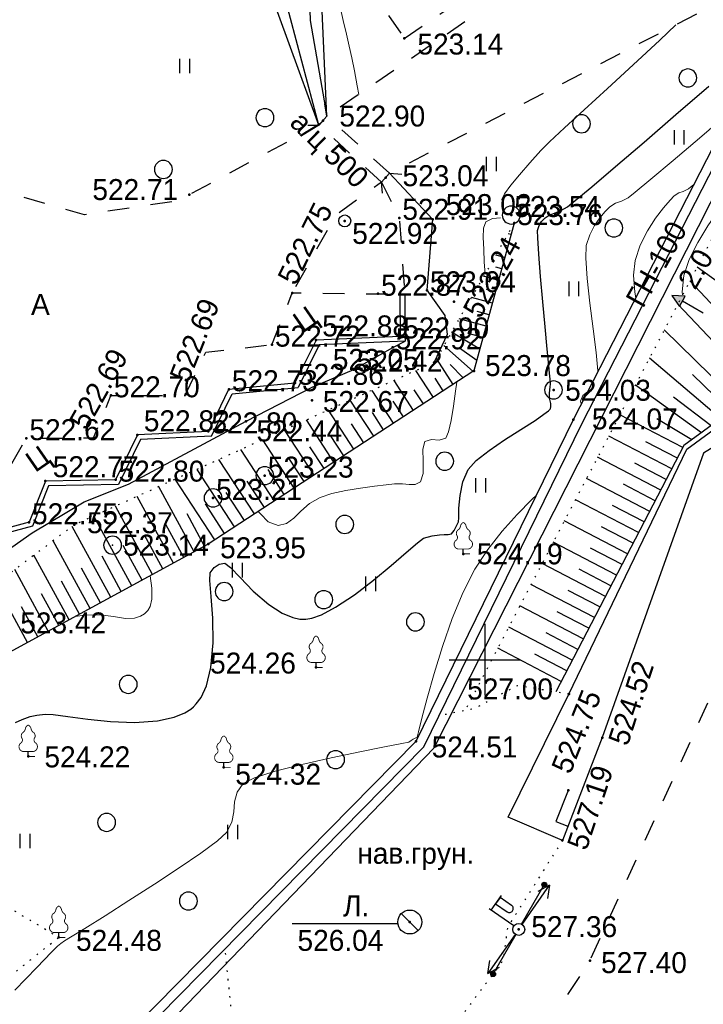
# Model space of a CAD drawing. Header units: millimetres. Extents: x -1999051 to 910003, y -179169 to 459591.
# Tile 371 of 656: x -1716956 to -1688447, y 22313 to 63400. Entities that reach past the tile are written whole.
import ezdxf

# ---------------------------------------------------------------- set-up
doc = ezdxf.new("R2010")
doc.units = ezdxf.units.MM
for name, pattern in [('Д_ТРОТ_ТРУБА', [3, 1.5, -1.5]), ('ДОРОГИ_СТРОЯЩ', [9, 8, -1]), ('Контура низ откосов  Штриховая 0.1-0.5 - - - - - - -', [0.6, 0.1, -0.5])]:
    doc.linetypes.add(name, pattern=pattern)
for name, color, linetype in [('(001) Сетка', 92, 'Continuous'), ('(004) Точки рельефа', 7, 'Continuous'), ('(004a) Точки рельефа (отк.)', 7, 'Continuous'), ('(011) Колодцы', 7, 'Continuous'), ('(013) Газ', 30, 'ИК_Газопровод -------г--------'), ('(014) Водопровод', 5, 'ИК_Водопровод -------в--------'), ('(017) Канализация', 33, 'KANALIS_K_1'), ('(022) Возд. Линии', 7, 'Continuous'), ('(025) Дорога', 7, 'Continuous'), ('(027) Гидрография', 7, 'Continuous'), ('(028) Гидротехн.', 7, 'Continuous'), ('(031) Горизонтали', 42, 'Continuous'), ('(035) Откосы', 7, 'Continuous'), ('(036) Растительность', 7, 'Continuous'), ('(038) Деревья', 7, 'Continuous'), ('(039) Земля', 7, 'Continuous'), ('(040) Ограда', 7, 'Continuous')]:
    doc.layers.add(name, color=color, linetype=linetype)
doc.layers.add('(032) Горизонтали утолщенные', color=32, linetype='Continuous', lineweight=30)
doc.styles.add('BM-431', font='txt')
doc.styles.add('D-431', font='txt')
doc.styles.add('S', font='txtwr', dxfattribs={"oblique": 15})
doc.styles.get("Standard").update_dxf_attribs({"font": 'isocpeui.ttf'})
doc.linetypes.add('GAZ_VOZDUSH', pattern='A,1,-2,["~",Standard,S=3,R=0,X=-1.5,Y=-1.5],-1,10', length=14)
doc.linetypes.add('KANALIS_K_1', pattern='A,1,[">",Standard,S=1.8,R=0,X=-0.9,Y=-0.9],3,-1,["К",Standard,S=1.8,R=0,X=-0.9,Y=-0.9],-1,10', length=16)
doc.linetypes.add('ИК_Водопровод -------в--------', pattern='A,9,-0.6,["В",Standard,S=1.2,R=0,X=0,Y=-0.6],-1.2', length=10.8)
doc.linetypes.add('ИК_Газопровод -------г--------', pattern='A,9,-0.6,["Г",Standard,S=1.2,R=0,X=0,Y=-0.6],-1.2', length=10.8)
doc.linetypes.add('ОГРАДА_БЕТ', pattern='A,4,["|",Standard,S=0.8,R=0,X=0,Y=-0.8],4', length=8)
doc.linetypes.add('ОТКОСЫ_НЕУКР', pattern='A,0.5,["|",Standard,S=1.2,R=0,X=0,Y=-1.2],1,["|",Standard,S=0.5,R=0,X=0,Y=-0.5],0.5', length=2)
doc.linetypes.add('ОТКОСЫ_НЕУКР1', pattern='A,0.5,["|",Standard,S=-1.2,R=0,X=0,Y=1.2],1,["|",Standard,S=-0.5,R=0,X=0,Y=0.5],0.5', length=2)

# ---------------------------------------------------------------- blocks, each defined once
blk = doc.blocks.new('d')
at = {"layer": '(038) Деревья'}
blk.add_ellipse((0, 0), major_axis=(0.265, 0.265), ratio=1, start_param=5.497787, end_param=11.780972, dxfattribs=at)
blk = doc.blocks.new('I04010')
for p, q in [((-0.412273, 0.007146), (-0.412273, 1.207146)), ((0.387727, 1.207146), (0.387727, 0.007146))]:
    blk.add_line(p, q)
blk = doc.blocks.new('Setka')
at = {"layer": '(001) Сетка'}
for p, q in [((0, 1.5), (0, -1.5)), ((-1.5, 0), (1.5, 0))]:
    blk.add_line(p, q, dxfattribs=at)
blk = doc.blocks.new('d-flat-35-flat-1')
at = {"layer": '(038) Деревья'}
blk.add_ellipse((0, 0), major_axis=(0.265, 0.265), ratio=1, start_param=5.497787, end_param=11.780972, dxfattribs=at)
blk = doc.blocks.new('d-flat-34-flat-1')
at = {"layer": '(038) Деревья'}
blk.add_ellipse((0, 0), major_axis=(0.265, 0.265), ratio=1, start_param=5.497787, end_param=11.780972, dxfattribs=at)
blk = doc.blocks.new('I01171-flat-5-flat-1')
at = {"layer": '(011) Колодцы'}
blk.add_line((-0.361, 0.349), (0.351, -0.349), dxfattribs=at)
blk.add_circle((0, 0), 0.5, dxfattribs=at)
at = {"color": 4, "style": 'S', "oblique": 15}
blk.add_attdef('Z', (0.808, -0.547), '', height=1, dxfattribs=at)
blk = doc.blocks.new('f-flat-5-flat-1')
at = {"layer": '(022) Возд. Линии'}
for points in [[(-1.148, 0.801), (-0.719, 1.416)], [(-0.205, 0.143), (-1.23, 0.859)]]:
    blk.add_lwpolyline(points, dxfattribs=at)
blk.add_lwpolyline([(-0.254, 0.772), (-0.254, 0.772, 0.414214), (-0.294, 0.998), (-0.776, 1.334), (-0.962, 1.068), (-0.48, 0.732, 0.414214)], format="xyb", close=True, dxfattribs=at)
blk.add_circle((0, 0), 0.25, dxfattribs=at)
blk = doc.blocks.new('S1-flat-6-flat-1')
at = {"layer": '(022) Возд. Линии'}
for p, q in [((0, 0), (-1.145, -1.64)), ((-1.145, -1.64), (-1.064, -1.087)), ((-1.145, -1.64), (-0.654, -1.373))]:
    blk.add_line(p, q, dxfattribs=at)
blk = doc.blocks.new('S2-flat-6-flat-1')
at = {"layer": '(022) Возд. Линии'}
for p, q in [((0, 0), (1.145, 1.64)), ((1.145, 1.64), (0.654, 1.373)), ((1.145, 1.64), (1.064, 1.087))]:
    blk.add_line(p, q, dxfattribs=at)
blk = doc.blocks.new('s3-flat-8-flat-1')
at = {"layer": '(022) Возд. Линии'}
h = blk.add_hatch(dxfattribs=at)
h.set_pattern_fill('ACET-2D-ACET-2D-ANSI31', color=256, scale=0.01, angle=60.2458, style=0)
h.set_pattern_definition([(105.245828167, (-32401.5294, -79738.96087), (-0.030632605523, -0.008349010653), [])])
edge = h.paths.add_edge_path()
edge.add_arc((0.943, 1.65), 0.1, 0, 360)
blk.add_lwpolyline([(0, 0), (0.993, 1.736)], dxfattribs=at)
blk.add_circle((0.943, 1.65), 0.1, dxfattribs=at)
blk = doc.blocks.new('s4-flat-8-flat-1')
at = {"layer": '(022) Возд. Линии'}
h = blk.add_hatch(dxfattribs=at)
h.set_pattern_fill('ACET-2D-ACET-2D-ANSI31', color=256, scale=0.01, angle=240.2458, style=0)
h.set_pattern_definition([(285.245828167, (-32401.28193, -79738.52796), (0.030632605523, 0.008349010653), [])])
edge = h.paths.add_edge_path()
edge.add_arc((-0.943, -1.65), 0.1, 0, 360)
blk.add_lwpolyline([(0, 0), (-0.993, -1.736)], dxfattribs=at)
blk.add_circle((-0.943, -1.65), 0.1, dxfattribs=at)
blk = doc.blocks.new('prov-s-flat-6-flat-1')
at = {"layer": '(022) Возд. Линии'}
for name, p in [('s3-flat-8-flat-1', (0.123, 0.216)), ('s4-flat-8-flat-1', (-0.124, -0.217))]:
    blk.add_blockref(name, p, dxfattribs=at)
blk = doc.blocks.new('U1061-flat-1-flat-1')
at = {"layer": '(022) Возд. Линии'}
blk.add_circle((0, 0), 0.25, dxfattribs=at)
at = {"color": 4, "oblique": 15}
blk.add_attdef('Z', (0.797, -0.495), '', height=1, dxfattribs=at)
blk = doc.blocks.new('d-flat-31-flat-1')
at = {"layer": '(038) Деревья'}
blk.add_ellipse((0, 0), major_axis=(0.265, 0.265), ratio=1, start_param=5.497787, end_param=11.780972, dxfattribs=at)
blk = doc.blocks.new('d-flat-29-flat-1')
at = {"layer": '(038) Деревья'}
blk.add_ellipse((0, 0), major_axis=(0.265, 0.265), ratio=1, start_param=5.497787, end_param=11.780972, dxfattribs=at)
blk = doc.blocks.new('d-flat-28-flat-1')
at = {"layer": '(038) Деревья'}
blk.add_ellipse((0, 0), major_axis=(0.265, 0.265), ratio=1, start_param=5.497787, end_param=11.780972, dxfattribs=at)
blk = doc.blocks.new('karagach-flat-13-flat-1')
at = {"layer": '(038) Деревья', "const_width": 0.0375}
for points in [[(0, 1.312, 0.246034), (-0.117, 1.159, 0.489079)], [(0, 1.312, -0.246034), (0.117, 1.159, -0.489079)], [(-0.208, 1.009, 0.430853), (-0.255, 0.753, 0.548276)], [(-0.208, 1.009, 0.181567), (-0.117, 1.159, 0.303004)], [(0.208, 1.009, -0.181567), (0.117, 1.159, -0.303004)], [(0.208, 1.009, -0.430853), (0.255, 0.753, -0.548276)], [(-0.315, 0.559, 0.626949), (-0.218, 0.206, 0.702465)], [(-0.315, 0.559, 0.383603), (-0.255, 0.753, 0.352912)], [(0.315, 0.559, -0.626949), (0.218, 0.206, -0.702465)], [(0.315, 0.559, -0.383603), (0.255, 0.753, -0.352912)]]:
    blk.add_lwpolyline(points, format="xyb", dxfattribs=at)
for points in [[(0, 0.206), (-0.218, 0.206)], [(0, 0), (0, 0.206)], [(0, 0.206), (0.218, 0.206)], [(0, 0), (0.281, 0)]]:
    blk.add_lwpolyline(points, dxfattribs=at)
at = {"layer": '(038) Деревья'}
blk.add_lwpolyline([(0, 0), (0, 0.206)], dxfattribs=at)
blk = doc.blocks.new('karagach-flat-12-flat-1')
at = {"layer": '(038) Деревья', "const_width": 0.0375}
for points in [[(0, 1.312, 0.246034), (-0.117, 1.159, 0.489079)], [(0, 1.312, -0.246034), (0.117, 1.159, -0.489079)], [(-0.208, 1.009, 0.430853), (-0.255, 0.753, 0.548276)], [(-0.208, 1.009, 0.181567), (-0.117, 1.159, 0.303004)], [(0.208, 1.009, -0.181567), (0.117, 1.159, -0.303004)], [(0.208, 1.009, -0.430853), (0.255, 0.753, -0.548276)], [(-0.315, 0.559, 0.626949), (-0.218, 0.206, 0.702465)], [(-0.315, 0.559, 0.383603), (-0.255, 0.753, 0.352912)], [(0.315, 0.559, -0.626949), (0.218, 0.206, -0.702465)], [(0.315, 0.559, -0.383603), (0.255, 0.753, -0.352912)]]:
    blk.add_lwpolyline(points, format="xyb", dxfattribs=at)
for points in [[(0, 0.206), (-0.218, 0.206)], [(0, 0), (0, 0.206)], [(0, 0.206), (0.218, 0.206)], [(0, 0), (0.281, 0)]]:
    blk.add_lwpolyline(points, dxfattribs=at)
at = {"layer": '(038) Деревья'}
blk.add_lwpolyline([(0, 0), (0, 0.206)], dxfattribs=at)
blk = doc.blocks.new('karagach-flat-14-flat-1-flat-1')
at = {"layer": '(038) Деревья', "const_width": 0.0375}
for points in [[(0, 1.312, 0.246034), (-0.117, 1.159, 0.489079)], [(0, 1.312, -0.246034), (0.117, 1.159, -0.489079)], [(-0.208, 1.009, 0.430853), (-0.255, 0.753, 0.548276)], [(-0.208, 1.009, 0.181567), (-0.117, 1.159, 0.303004)], [(0.208, 1.009, -0.181567), (0.117, 1.159, -0.303004)], [(0.208, 1.009, -0.430853), (0.255, 0.753, -0.548276)], [(-0.315, 0.559, 0.626949), (-0.218, 0.206, 0.702465)], [(-0.315, 0.559, 0.383603), (-0.255, 0.753, 0.352912)], [(0.315, 0.559, -0.626949), (0.218, 0.206, -0.702465)], [(0.315, 0.559, -0.383603), (0.255, 0.753, -0.352912)]]:
    blk.add_lwpolyline(points, format="xyb", dxfattribs=at)
for points in [[(0, 0.206), (-0.218, 0.206)], [(0, 0), (0, 0.206)], [(0, 0.206), (0.218, 0.206)], [(0, 0), (0.281, 0)]]:
    blk.add_lwpolyline(points, dxfattribs=at)
at = {"layer": '(038) Деревья'}
blk.add_lwpolyline([(0, 0), (0, 0.206)], dxfattribs=at)
blk = doc.blocks.new('karagach-flat-15-flat-1-flat-1')
at = {"layer": '(038) Деревья', "const_width": 0.0375}
for points in [[(0, 1.312, 0.246034), (-0.117, 1.159, 0.489079)], [(0, 1.312, -0.246034), (0.117, 1.159, -0.489079)], [(-0.208, 1.009, 0.430853), (-0.255, 0.753, 0.548276)], [(-0.208, 1.009, 0.181567), (-0.117, 1.159, 0.303004)], [(0.208, 1.009, -0.181567), (0.117, 1.159, -0.303004)], [(0.208, 1.009, -0.430853), (0.255, 0.753, -0.548276)], [(-0.315, 0.559, 0.626949), (-0.218, 0.206, 0.702465)], [(-0.315, 0.559, 0.383603), (-0.255, 0.753, 0.352912)], [(0.315, 0.559, -0.626949), (0.218, 0.206, -0.702465)], [(0.315, 0.559, -0.383603), (0.255, 0.753, -0.352912)]]:
    blk.add_lwpolyline(points, format="xyb", dxfattribs=at)
for points in [[(0, 0.206), (-0.218, 0.206)], [(0, 0), (0, 0.206)], [(0, 0.206), (0.218, 0.206)], [(0, 0), (0.281, 0)]]:
    blk.add_lwpolyline(points, dxfattribs=at)
at = {"layer": '(038) Деревья'}
blk.add_lwpolyline([(0, 0), (0, 0.206)], dxfattribs=at)
blk = doc.blocks.new('karagach-flat-16-flat-1-flat-1')
at = {"layer": '(038) Деревья', "const_width": 0.0375}
for points in [[(0, 1.312, 0.246034), (-0.117, 1.159, 0.489079)], [(0, 1.312, -0.246034), (0.117, 1.159, -0.489079)], [(-0.208, 1.009, 0.430853), (-0.255, 0.753, 0.548276)], [(-0.208, 1.009, 0.181567), (-0.117, 1.159, 0.303004)], [(0.208, 1.009, -0.181567), (0.117, 1.159, -0.303004)], [(0.208, 1.009, -0.430853), (0.255, 0.753, -0.548276)], [(-0.315, 0.559, 0.626949), (-0.218, 0.206, 0.702465)], [(-0.315, 0.559, 0.383603), (-0.255, 0.753, 0.352912)], [(0.315, 0.559, -0.626949), (0.218, 0.206, -0.702465)], [(0.315, 0.559, -0.383603), (0.255, 0.753, -0.352912)]]:
    blk.add_lwpolyline(points, format="xyb", dxfattribs=at)
for points in [[(0, 0.206), (-0.218, 0.206)], [(0, 0), (0, 0.206)], [(0, 0.206), (0.218, 0.206)], [(0, 0), (0.281, 0)]]:
    blk.add_lwpolyline(points, dxfattribs=at)
at = {"layer": '(038) Деревья'}
blk.add_lwpolyline([(0, 0), (0, 0.206)], dxfattribs=at)
blk = doc.blocks.new('wef-flat-4')
at = {"layer": '(025) Дорога', "linetype": 'Д_ТРОТ_ТРУБА'}
blk.add_hatch(color=0, dxfattribs=at).paths.add_polyline_path([(-1295647.589, -1831919.311), (-1295647.344, -1831918.875), (-1295647.902, -1831918.848)])
at = {"layer": '(022) Возд. Линии', "color": 0}
for points in [[(-1295647.902, -1831918.848), (-1295647.589, -1831919.311)], [(-1295646.594, -1831919.582), (-1295647.466, -1831919.093)]]:
    blk.add_lwpolyline(points, dxfattribs=at)
at = {"layer": '(025) Дорога', "color": 0, "linetype": 'Д_ТРОТ_ТРУБА'}
blk.add_lwpolyline([(-1295647.589, -1831919.311), (-1295647.344, -1831918.875), (-1295647.902, -1831918.848), (-1295647.589, -1831919.311)], close=True, dxfattribs=at)
blk.add_lwpolyline([(-1295647.589, -1831919.311), (-1295647.344, -1831918.875)], dxfattribs=at)
blk = doc.blocks.new('A$C05d28b1e')
at = {"layer": '(004) Точки рельефа', "color": 7, "linetype": 'ByBlock', "lineweight": -2}
for p in [(80964, 63758), (77575, 60326), (72010, 57232), (78485, 56140), (76297, 53138), (83042, 52774), (77292, 51165), (82218, 50239), (83873, 49879), (71845, 48900), (77126, 48656), (74372, 47777), (88020, 47853), (68013, 47083), (69837, 47209), (66001, 45285), (67213, 43463), (72794, 42654), (83430, 42245), (77291, 37509), (87837, 36393), (89226, 34580), (81458, 34429), (65285, 33793), (73443, 33339), (87809, 32378), (87566, 30288), (81192, 26884), (85741, 26576), (66557, 26239), (88708, 25275)]:
    blk.add_point(p, dxfattribs=at)
at = {"layer": '(004a) Точки рельефа (отк.)', "color": 7, "linetype": 'ByBlock', "lineweight": -2}
for p in [(80187, 57943), (85431, 56385), (80764, 56268), (82148, 56210), (85552, 56047), (79878, 53098), (81913, 53244), (75448, 50975), (80802, 51319), (80487, 50864), (78859, 49935), (76411, 49381), (73654, 49114), (87193, 49086), (68734, 48861), (72802, 47356), (65211, 47072), (68929, 45342), (75153, 45510), (72997, 44580), (65319, 43564)]:
    blk.add_point(p, dxfattribs=at)
at = {"layer": '(004a) Точки рельефа (отк.)'}
blk.add_point((68805, 42609), dxfattribs=at)
at = {"layer": '(013) Газ', "linetype": 'GAZ_VOZDUSH', "ltscale": 600, "flags": 128}
blk.add_lwpolyline([(139039, 153682), (138885, 152734), (135454, 145357), (130316, 142546), (115842, 109039), (104824, 79051), (99727, 68744), (82201, 34139), (52809, 3628), (56082, -3749), (32593, -24350), (33828, -29046), (31852, -35564), (-6995, -77251), (-10648, -79274), (-22017, -90450), (-29954, -94459), (-74554, -132816), (-76953, -135094)], dxfattribs=at)
at = {"layer": '(014) Водопровод', "linetype": 'GAZ_VOZDUSH', "ltscale": 600, "flags": 128}
blk.add_lwpolyline([(87809, 32378), (87290, 31082), (87795, 30880)], dxfattribs=at)
at = {"layer": '(022) Возд. Линии', "color": 0, "ltscale": 600, "flags": 128}
blk.add_lwpolyline([(80704, 26801), (76287, 26801)], dxfattribs=at)
at = {"layer": '(025) Дорога', "linetype": 'Д_ТРОТ_ТРУБА', "ltscale": 600, "flags": 128}
for points in [[(150815, 142076), (135921, 113311), (125552, 93370), (117383, 77821), (104208, 56333), (99627, 49152), (88708, 25275), (72217, 300), (60109, -13961), (40976, -33812), (21855, -53057), (7525, -67385), (-21145, -96032), (-41237, -115998), (-56020, -131074), (-73097, -148290), (-76079, -151266)], [(96975, 76152), (91663, 70018), (77743, 60511), (77407, 60141), (71543, 56980), (67628, 56398), (63649, 57538), (35933, 62943), (-1136, 71955), (-2270, 72968), (-11178, 84489), (-11295, 84899), (-11231, 85387), (2620, 97018), (30185, 117380)], [(97952, 67229), (97849, 67204), (80355, 58128), (80019, 57758), (78093, 56361), (76297, 53138)], [(80019, 57758), (80764, 56268), (80988, 53107)], [(75448, 50975), (76297, 53138), (79878, 53098), (80988, 53107)], [(71845, 48900), (72697, 50658), (75448, 50975)], [(62803, 42892), (65211, 47072), (68013, 47083), (68734, 48861), (71845, 48861)]]:
    blk.add_lwpolyline(points, dxfattribs=at)
at = {"layer": '(025) Дорога', "linetype": 'Д_ТРОТ_ТРУБА', "ltscale": 600}
blk.add_lwpolyline([(80964, 63758), (89166, 69320), (86497, 73256), (78295, 67694)], close=True, dxfattribs=at)
at = {"layer": '(025) Дорога', "ltscale": 600}
for points in [[(80788, 53105), (80802, 51319), (77292, 51165), (76411, 49381), (76407, 49379)], [(80988, 53107), (81003, 51128), (77419, 50970), (76543, 49191)], [(72802, 47356), (73654, 49114), (76407, 49379)], [(72930, 47162), (73785, 48926), (76543, 49191)], [(72802, 47356), (69837, 47209), (68929, 45342), (66001, 45285), (65319, 43564), (62803, 42892)], [(72930, 47162), (69965, 47015), (69055, 45144), (66138, 45088), (65468, 43397), (62920, 42716)]]:
    blk.add_lwpolyline(points, dxfattribs=at)
at = {"layer": '(027) Гидрография', "color": 3, "ltscale": 600}
for points in [[(77407, 60141), (75517, 67269), (75191, 67595), (74497, 67553), (71085, 67532), (62130, 76350), (46008, 97015), (34748, 111736), (30185, 117380)], [(88603, 77800), (76863, 70140), (77044, 64500), (77743, 60511)], [(80355, 58128), (82148, 56210), (81913, 53244), (82660, 52191), (82757, 51396), (82218, 50239)], [(53151, 34325), (56587, 36865), (60759, 39877), (62323, 40927), (65453, 43121), (67621, 44421), (69470, 45157), (74372, 47777), (77130, 49202), (78859, 49935), (80487, 50864), (81003, 51128)]]:
    blk.add_lwpolyline(points, dxfattribs=at)
at = {"layer": '(028) Гидротехн.', "linetype": 'Д_ТРОТ_ТРУБА', "ltscale": 600}
for points in [[(76950, 60141), (77407, 60141), (77743, 60511), (77661, 61011)], [(80355, 58128), (77743, 60511)], [(80019, 57758), (77407, 60141)], [(80060, 57304), (80019, 57758), (80355, 58128), (80862, 58091)]]:
    blk.add_lwpolyline(points, dxfattribs=at)
at = {"layer": '(031) Горизонтали', "color": 42, "linetype": 'Continuous', "lineweight": 0, "ltscale": 600}
for points in [[(79068, 61415), (79008, 61777), (78890, 62408), (78780, 62943), (78670, 63434), (78553, 63935), (78422, 64499), (78270, 65179), (78082, 65817), (77829, 66442), (77562, 67059), (77431, 67404)], [(85078, 56792), (85033, 57042), (85150, 57274), (85409, 57627), (85772, 58068), (86202, 58564), (86663, 59081), (87023, 59440), (87644, 60018), (88471, 60774), (89447, 61664), (90516, 62648), (91624, 63683), (92290, 64320)], [(89041, 49845), (89042, 49879), (88969, 50646), (88848, 51634), (88714, 52710), (88599, 53739), (88537, 54587), (88560, 55120), (88706, 55559), (88905, 55947), (89129, 56275), (89349, 56537), (89536, 56724), (89784, 56886), (90022, 56967), (90299, 57105), (90599, 57343), (91253, 57885), (92176, 58660), (93283, 59599), (94486, 60631), (94637, 60763)], [(90624, 52933), (90586, 53170), (90533, 53878), (90593, 54493), (90805, 55128), (91106, 55722), (91446, 56250), (91779, 56687), (92055, 57005), (92228, 57181), (92420, 57307), (92606, 57371), (92822, 57478), (93045, 57656)], [(92575, 53054), (92557, 53182), (92626, 53867), (92855, 54534), (93207, 55238), (93628, 55929), (94064, 56562), (94460, 57090), (94764, 57464), (94919, 57639), (95000, 57691)], [(84336, 53929), (84307, 54423), (84287, 54964), (84261, 55447), (84273, 55838), (84364, 56104), (84646, 56245), (84986, 56274)], [(74882, 44016), (74968, 43920), (75296, 43581), (75710, 43424), (76057, 43509), (76359, 43735), (76661, 44035), (77012, 44345), (77457, 44601), (77948, 44759), (78531, 44888), (79145, 44990), (79728, 45070), (80219, 45128), (80556, 45168), (80890, 45171), (81178, 45137), (81427, 45139), (81642, 45253), (81754, 45594), (81755, 46108), (81746, 46616), (81828, 46938), (82097, 47025), (82417, 46994), (82697, 47081), (82810, 47334), (82919, 47809), (83019, 48409), (83110, 49040), (83160, 49414)], [(88352, 48502), (88317, 48612), (88422, 48854), (88612, 49009)], [(64733, 24033), (65643, 24983), (66260, 25624), (66506, 25876), (66651, 25990), (66804, 26094), (67052, 26249), (67645, 26618), (68488, 27146), (69488, 27778), (70551, 28461), (71582, 29140), (72488, 29761), (73174, 30270), (73548, 30613), (73775, 31049), (73856, 31483), (73895, 31904), (73993, 32301), (74252, 32665), (74725, 32902), (75586, 33172), (76696, 33455), (77917, 33731), (79111, 33982), (80142, 34188), (80870, 34330), (81158, 34388), (81258, 34453), (81341, 34515), (81426, 34556), (81502, 34603), (81558, 34818), (81700, 35387), (81921, 36226), (82212, 37254), (82565, 38387), (82972, 39545), (83424, 40644), (83914, 41602), (84457, 42432), (85055, 43197), (85675, 43892), (86285, 44513), (86476, 44695)], [(67238, 39628), (67637, 39684), (68275, 39703), (68843, 39627), (69349, 39555), (69715, 39565), (69968, 39644), (70129, 39743), (70206, 39808), (70276, 39883), (70376, 40054), (70445, 40353), (70435, 40813), (70373, 41336)]]:
    blk.add_lwpolyline(points, dxfattribs=at)
at = {"layer": '(032) Горизонтали утолщенные', "color": 32, "linetype": 'Continuous', "lineweight": 30, "ltscale": 600}
blk.add_lwpolyline([(64757, 35215), (65037, 35330), (65365, 35453), (65641, 35514), (65992, 35564), (66324, 35542), (66943, 35454), (67769, 35343), (68720, 35249), (69718, 35213), (70681, 35276), (71372, 35425), (71817, 35609), (72069, 35770), (72180, 35864), (72295, 35982), (72493, 36255), (72719, 36743), (72906, 37500), (72995, 38535), (72980, 39564), (72917, 40470), (72863, 41141), (72877, 41461), (73046, 41676), (73246, 41814), (73489, 41859), (73722, 41684), (74129, 41254), (74673, 40694), (75316, 40132), (75878, 39768), (76314, 39588), (76608, 39527), (76754, 39517), (76867, 39522), (77111, 39565), (77515, 39707), (78107, 40016), (78893, 40540), (79681, 41146), (80417, 41760), (81046, 42307), (81516, 42711), (81773, 42899), (82125, 43000), (82434, 43040), (82633, 43056), (82803, 43049), (82934, 43080), (83050, 43220), (83136, 43394), (83227, 43587), (83227, 43587), (83227, 43587), (83240, 43756), (83250, 44150), (83294, 44677), (83410, 45247), (83634, 45768), (83972, 46139), (84509, 46561), (85155, 47003), (85823, 47432), (86424, 47816), (86795, 48069), (86981, 48216), (87050, 48290), (87065, 48319), (87080, 48383), (87080, 48522), (87024, 48741), (87025, 48959), (87051, 49212), (87051, 49212), (87051, 49212), (87062, 49322), (87047, 49535), (87027, 49790), (86999, 50109), (86934, 50794), (86846, 51721), (86749, 52770), (86656, 53819), (86579, 54746), (86532, 55429), (86528, 55746), (86593, 55953), (86690, 56109), (86844, 56267), (87017, 56377), (87239, 56469), (87497, 56576), (87777, 56732), (88095, 56987), (88789, 57568), (89775, 58405), (90972, 59430), (92297, 60574), (93670, 61767)], dxfattribs=at)
at = {"layer": '(035) Откосы', "ltscale": 600}
for p, q in [((85422, 55570), (85297, 55603)), ((85292, 55092), (85167, 55126)), ((85162, 54615), (84788, 54716)), ((84902, 53660), (84279, 53829)), ((85032, 54137), (84783, 54205)), ((98006, 50690), (93183, 54216)), ((96590, 49655), (92884, 53645)), ((84772, 53182), (84398, 53284)), ((84642, 52705), (83770, 52942)), ((95783, 49066), (92375, 52670)), ((84512, 52227), (84014, 52363)), ((84382, 51750), (83261, 52055)), ((84122, 50795), (82941, 51498)), ((84252, 51273), (83629, 51442)), ((94976, 48476), (91811, 51592)), ((83839, 49857), (82623, 50945)), ((83992, 50318), (83269, 50832)), ((83010, 49316), (82307, 50395)), ((83425, 49587), (82882, 50144)), ((94168, 47887), (91193, 50411)), ((82181, 48776), (81453, 49893)), ((94572, 48182), (92991, 49729)), ((81353, 48235), (80540, 49481)), ((82596, 49046), (82253, 49573)), ((80524, 47695), (79627, 49069)), ((81767, 48506), (81382, 49096)), ((93361, 47298), (90606, 49288)), ((79695, 47154), (78715, 48657)), ((80938, 47965), (80511, 48620)), ((93765, 47592), (92202, 48781)), ((78866, 46614), (77802, 48245)), ((80109, 47424), (79640, 48144)), ((78037, 46073), (76889, 47833)), ((79280, 46884), (78769, 47667)), ((92587, 46680), (89958, 48048)), ((92958, 47003), (91500, 47880)), ((77208, 45532), (75977, 47420)), ((76379, 44992), (75064, 47008)), ((78451, 46343), (77898, 47191)), ((92126, 45793), (89495, 47162)), ((92357, 46236), (91041, 46921)), ((75550, 44451), (74151, 46596)), ((77622, 45803), (77028, 46715)), ((74721, 43911), (73239, 46184)), ((76793, 45262), (76157, 46238)), ((91665, 44907), (89032, 46277)), ((91895, 45350), (90579, 46035)), ((73892, 43370), (72326, 45772)), ((75964, 44722), (75286, 45762)), ((73063, 42830), (71413, 45360)), ((75136, 44181), (74415, 45286)), ((91204, 44020), (88568, 45391)), ((72207, 42334), (70728, 45050)), ((74307, 43640), (73544, 44809)), ((91434, 44463), (90117, 45149)), ((71338, 41861), (69823, 44642)), ((90742, 43133), (88105, 44505)), ((70469, 41388), (68919, 44233)), ((73478, 43100), (72674, 44333)), ((90973, 43577), (89655, 44262)), ((69600, 40914), (68015, 43825)), ((72642, 42571), (71911, 43913)), ((90281, 42247), (87642, 43620)), ((68731, 40441), (67122, 43395)), ((71773, 42098), (71024, 43472)), ((90512, 42690), (89193, 43376)), ((67862, 39968), (66323, 42792)), ((70903, 41624), (70137, 43031)), ((89820, 41360), (87179, 42734)), ((70034, 41151), (69251, 42590)), ((90050, 41804), (88731, 42490)), ((66993, 39494), (65524, 42190)), ((69165, 40678), (68364, 42149)), ((66124, 39021), (64725, 41588)), ((68296, 40204), (67509, 41649)), ((89358, 40474), (86716, 41848)), ((89589, 40917), (88268, 41604)), ((67427, 39731), (66675, 41111)), ((65254, 38548), (63926, 40986)), ((88897, 39587), (86253, 40963)), ((89128, 40030), (87806, 40718)), ((66558, 39258), (65841, 40573)), ((65689, 38784), (65007, 40036)), ((88436, 38700), (85790, 40077)), ((88666, 39144), (87344, 39832)), ((87975, 37814), (85327, 39192)), ((88205, 38257), (86882, 38946)), ((87513, 36927), (84864, 38306)), ((87744, 37371), (86420, 38060))]:
    blk.add_line(p, q, dxfattribs=at)
at = {"layer": '(035) Откосы', "linetype": 'Контура низ откосов  Штриховая 0.1-0.5 - - - - - - -', "ltscale": 600}
for points in [[(104824, 79051), (100119, 67481), (83503, 35704)], [(85552, 56047), (82218, 50239), (67213, 43463), (54029, 33528)]]:
    blk.add_lwpolyline(points, dxfattribs=at)
at = {"layer": '(035) Откосы', "ltscale": 600}
for points in [[(104824, 79051), (101665, 58785), (99642, 51883), (92632, 46765), (87283, 36484)], [(85552, 56047), (83873, 49879), (72794, 42654), (55260, 33104)]]:
    blk.add_lwpolyline(points, dxfattribs=at)
at = {"layer": '(035) Откосы', "linetype": 'ОТКОСЫ_НЕУКР', "ltscale": 600}
for points in [[(85297, 31263), (87837, 36393), (92747, 46621), (99695, 51688)], [(99074, 49941), (93450, 46447), (89226, 34580), (87566, 30288), (85297, 31263)]]:
    blk.add_lwpolyline(points, dxfattribs=at)
at = {"layer": '(039) Земля', "linetype": 'Контура низ откосов  Штриховая 0.1-0.5 - - - - - - -', "ltscale": 600, "flags": 128}
for points in [[(87837, 36393), (85694, 36745), (83865, 35776), (82422, 35489)], [(32919, -434), (66557, 26239), (55525, 32839), (54029, 33528)], [(87566, 30288), (85279, 26670), (85083, 25275), (83100, 22616), (78769, 18934), (77913, 18309), (75018, 20395), (73882, 21918), (73498, 25771)]]:
    blk.add_lwpolyline(points, dxfattribs=at)
at = {"layer": '(040) Ограда', "linetype": 'ОГРАДА_БЕТ', "ltscale": 600, "flags": 128}
blk.add_lwpolyline([(54321, 6856), (81458, 34429), (88020, 47853), (103060, 77194), (102668, 77349), (103071, 78364), (104105, 77984), (103725, 76950), (103429, 77058)], dxfattribs=at)
at = {"layer": '(040) Ограда', "ltscale": 600, "flags": 128}
blk.add_lwpolyline([(54606, 6575), (81789, 34195), (88378, 47674), (103429, 77058)], dxfattribs=at)
at = {"linetype": 'ОТКОСЫ_НЕУКР', "ltscale": 600}
blk.add_lwpolyline([(77407, 60141), (74930, 66941), (73521, 66974), (70766, 66898), (61921, 75981), (51963, 88436), (43116, 99871), (30183, 117379)], dxfattribs=at)
at = {"linetype": 'ОТКОСЫ_НЕУКР1', "ltscale": 600}
blk.add_lwpolyline([(77743, 60511), (77330, 69626), (89130, 77208)], dxfattribs=at)
at = {"layer": '(001) Сетка', "xscale": 1000, "yscale": 1000, "zscale": 1000}
blk.add_blockref('Setka', (84335, 37831), dxfattribs=at)
at = {"layer": '(022) Возд. Линии', "xscale": 1000, "yscale": 1000, "zscale": 1000}
for name, p in [('d-flat-34-flat-1', (85431, 56385)), ('U1061-flat-1-flat-1', (78485, 56140)), ('wef-flat-4', (1295740032, 1831971879)), ('d-flat-35-flat-1', (87193, 49086)), ('d-flat-28-flat-1', (75153, 45510)), ('d-flat-29-flat-1', (72997, 44580)), ('karagach-flat-12-flat-1', (83430, 42245)), ('d-flat-31-flat-1', (68805, 42609)), ('karagach-flat-13-flat-1', (77291, 37509)), ('karagach-flat-16-flat-1-flat-1', (65285, 33793)), ('karagach-flat-15-flat-1-flat-1', (73443, 33339)), ('prov-s-flat-6-flat-1', (85741, 26576)), ('S2-flat-6-flat-1', (85882, 26778)), ('f-flat-5-flat-1', (85741, 26576)), ('karagach-flat-14-flat-1-flat-1', (66557, 26239)), ('I01171-flat-5-flat-1', (81197, 26884)), ('S1-flat-6-flat-1', (85597, 26369))]:
    blk.add_blockref(name, p, dxfattribs=at)
at = {"layer": '(036) Растительность', "linetype": 'Continuous', "xscale": 500, "yscale": 500, "zscale": 500}
for p in [(71819, 62304), (92440, 59320), (84607, 58210), (88047, 53003), (84156, 44797), (74009, 41262), (79574, 40693), (73814, 30333), (65155, 29960)]:
    blk.add_blockref('I04010', p, dxfattribs=at)
at = {"layer": '(038) Деревья', "linetype": 'Continuous', "xscale": 1000, "yscale": 1000, "zscale": 1000}
for p in [(92795, 62105), (75159, 60448), (88360, 60195), (70924, 58290), (89708, 55845), (82654, 46112), (78487, 43474), (73458, 40673), (77610, 40335), (81435, 39408), (69455, 36801), (78102, 33658), (68552, 31042), (71966, 27760)]:
    blk.add_blockref('d', p, dxfattribs=at)
at = {"layer": '(004) Точки рельефа', "linetype": 'ByBlock', "char_height": 875, "attachment_point": 4, "style": 'D-431'}
for s, insert in [('523.14', (81517, 63514)), ('522.90', (78263, 60510)), ('522.71', (67961, 57442)), ('522.92', (78796, 55612)), ('522.88', (77545, 51752)), ('523.05', (77989, 50355)), ('523.78', (84338, 50098)), ('522.67', (77572, 48599)), ('522.82', (70107, 47793)), ('524.07', (88792, 47871)), ('522.44', (74804, 47371)), ('522.77', (66309, 45877)), ('522.37', (67739, 43541)), ('523.95', (73287, 42493)), ('524.19', (83993, 42240)), ('524.26', (72870, 37683)), ('527.00', (83591, 36604)), ('524.51', (82111, 34182)), ('524.22', (65962, 33769)), ('524.32', (73920, 33047)), ('527.36', (86267, 26685)), ('524.48', (67280, 26111)), ('526.04', (76516, 26111)), ('527.40', (89176, 25183))]:
    blk.add_mtext(s, dxfattribs=dict(at, insert=insert))
for s, insert, rotation in [('522.75', (76046, 53592), 63.8801), ('523.24', (83760, 52230), 61.0471), ('522.69', (71563, 49499), 68.3), ('522.69', (67340, 47570), 60.4557), ('524.52', (89872, 34322), 71.8879), ('524.75', (87491, 33170), 68.3987), ('527.19', (88155, 29964), 71.5463)]:
    blk.add_mtext(s, dxfattribs=dict(at, insert=insert, rotation=rotation))
at = {"layer": '(004a) Точки рельефа (отк.)', "style": 'D-431'}
blk.add_text('523.14', height=875, dxfattribs=at).set_placement((69244, 42173))
at = {"layer": '(004a) Точки рельефа (отк.)', "linetype": 'ByBlock', "char_height": 875, "attachment_point": 4, "style": 'D-431'}
for s, insert in [('523.04', (80895, 58019)), ('522.91', (80889, 56618)), ('523.02', (82695, 56815)), ('523.54', (85556, 56735)), ('523.76', (85677, 56397)), ('522.87', (80003, 53448)), ('523.04', (82038, 53594)), ('522.90', (80927, 51669)), ('522.72', (75573, 51325)), ('522.92', (80612, 51214)), ('522.42', (78984, 50285)), ('522.86', (76536, 49731)), ('522.70', (68859, 49211)), ('522.73', (73779, 49464)), ('524.03', (87677, 49068)), ('522.80', (72927, 47706)), ('522.62', (65336, 47422)), ('522.80', (69054, 45692)), ('523.23', (75278, 45860)), ('523.21', (73122, 44930)), ('522.75', (65444, 43914)), ('523.42', (64955, 39359))]:
    blk.add_mtext(s, dxfattribs=dict(at, insert=insert))
at = {"layer": '(011) Колодцы', "style": 'BM-431'}
blk.add_text('Л.', height=875, dxfattribs=at).set_placement((78418, 27118))
at = {"layer": '(013) Газ', "color": 0, "linetype": 'Continuous', "style": 'BM-431'}
for s, p in [('ГН-100', (90925, 52460)), ('2.0', (93099, 53219))]:
    blk.add_text(s, height=875, rotation=60.6894, dxfattribs=at).set_placement(p)
at = {"layer": '(017) Канализация', "color": 0, "linetype": 'Continuous', "style": 'BM-431'}
blk.add_text('а/ц 500', height=875, rotation=315.6575, dxfattribs=at).set_placement((76146, 60182))
at = {"layer": '(025) Дорога', "linetype": 'ДОРОГИ_СТРОЯЩ', "style": 'BM-431'}
blk.add_text('A', height=875, dxfattribs=at).set_placement((65403, 52219))
for p in [(76728, 51438), (65577, 45618)]:
    blk.add_text('Ц', height=875, rotation=34.7198, dxfattribs=at).set_placement(p)
at = {"layer": '(039) Земля', "linetype": 'Continuous', "style": 'BM-431'}
blk.add_text('нав.грун.', height=875, dxfattribs=at).set_placement((79009, 29314))

msp = doc.modelspace()

# ---------------------------------------------------------------- block references
at = {"color": 5, "lineweight": 50}
msp.add_blockref('A$C05d28b1e', (-1781886.09, -1136.91), dxfattribs=at)

doc.saveas('drawing.dxf')
